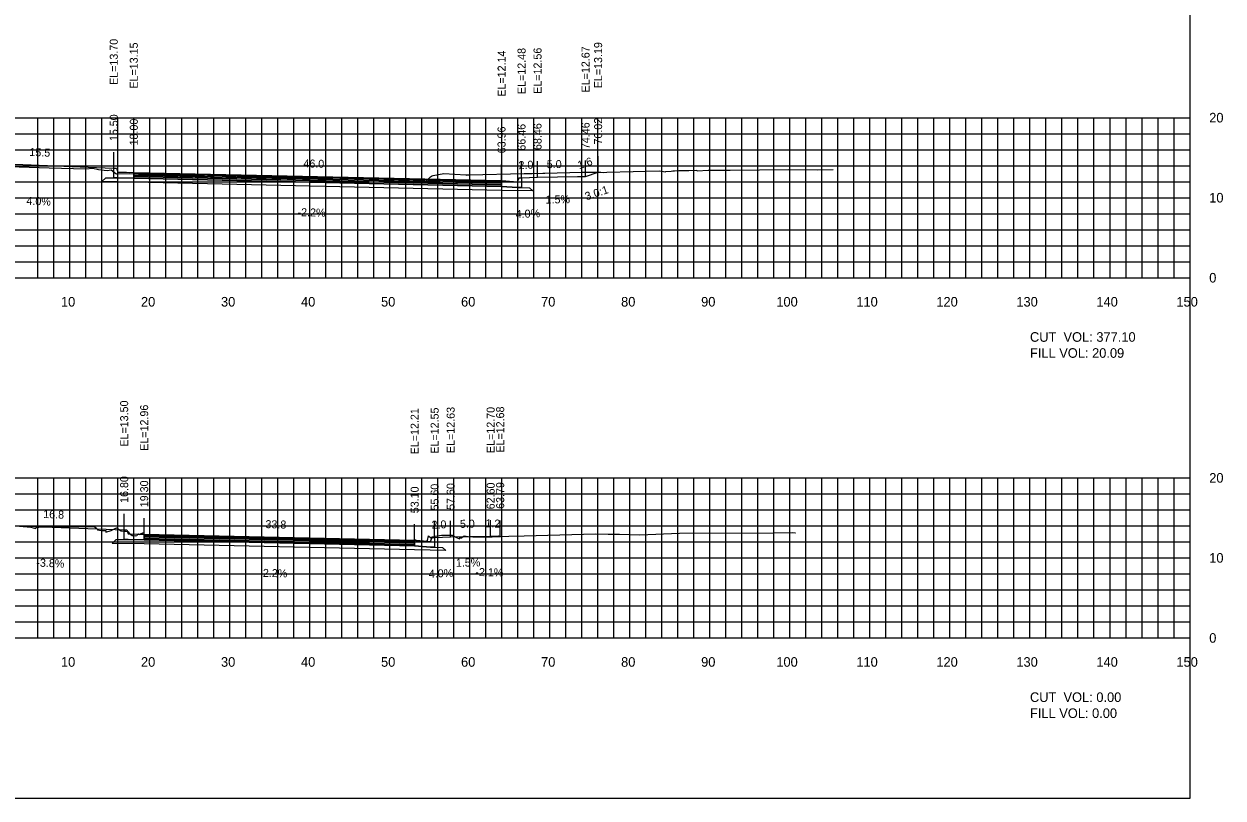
# Model space of a CAD drawing. Extents: x 1797419 to 1809236, y 248759 to 251512.
# Drawn here: x 1802295.3 to 1802445.1, y 250079.4 to 250176.1 of the extents above; entities that cross this region are included whole.
import ezdxf

# ---------------------------------------------------------------- set-up
doc = ezdxf.new("R2010")
doc.units = 0
for name, color, linetype in [('10', 7, 'Continuous'), ('3', 7, 'Continuous'), ('31', 7, 'Continuous'), ('4', 7, 'Continuous'), ('60', 7, 'Continuous'), ('ANNO-TXT', 7, 'Continuous'), ('BASE', 7, 'Continuous'), ('CL-CNST', 7, 'Continuous'), ('Level 62', 7, 'Continuous'), ('LOWER BINDER', 7, 'Continuous'), ('M-ROADS', 7, 'Continuous'), ('UPPER BINDER', 7, 'Continuous'), ('WEARING', 7, 'Continuous')]:
    doc.layers.add(name, color=color, linetype=linetype)

msp = doc.modelspace()

# ---------------------------------------------------------------- linework, layer by layer
for p, q in [((1802306.5, 250158.13), (1802306.5, 250160.13)), ((1802309, 250157.59), (1802309, 250159.59)), ((1802354.96, 250156.57), (1802354.96, 250158.57)), ((1802357.46, 250156.91), (1802357.46, 250158.91)), ((1802359.46, 250156.99), (1802359.46, 250158.99)), ((1802365.46, 250157.1), (1802365.46, 250159.1)), ((1802367.03, 250157.62), (1802367.03, 250159.62)), ((1802307.8, 250112.93), (1802307.8, 250114.93)), ((1802310.3, 250112.39), (1802310.3, 250114.39)), ((1802344.1, 250111.64), (1802344.1, 250113.64)), ((1802346.6, 250111.98), (1802346.6, 250113.98)), ((1802348.6, 250112.06), (1802348.6, 250114.06)), ((1802348.6, 250112.06), (1802348.6, 250114.06)), ((1802353.6, 250112.13), (1802353.6, 250114.13)), ((1802354.79, 250112.11), (1802354.79, 250114.11))]:
    msp.add_line(p, q)
for points in [[(1802141, 250079.43), (1802441, 250079.43), (1802441, 250269.43), (1802141, 250269.43)], [(1802306.5, 250158.13), (1802306.83, 250158.13), (1802307, 250157.63), (1802309, 250157.59), (1802309, 250156.87), (1802307, 250156.91), (1802306.5, 250156.91)], [(1802354.96, 250156.57), (1802356.97, 250156.41), (1802357.13, 250156.91), (1802357.46, 250156.91), (1802357.46, 250155.69), (1802356.97, 250155.69), (1802354.96, 250155.85)], [(1802307.8, 250112.93), (1802308.13, 250112.93), (1802308.3, 250112.43), (1802310.3, 250112.39), (1802310.3, 250111.67), (1802308.3, 250111.71), (1802307.8, 250111.71)], [(1802344.1, 250111.64), (1802346.1, 250111.48), (1802346.27, 250111.98), (1802346.6, 250111.98), (1802346.6, 250110.76), (1802346.1, 250110.76), (1802344.1, 250110.92)]]:
    msp.add_lwpolyline(points, close=True)
at = {"layer": '60'}
for p, q in [((1802441, 250144.43), (1802441, 250164.43)), ((1802441.06, 250164.43), (1802441, 250164.43)), ((1802441.06, 250154.43), (1802441, 250154.43)), ((1802141, 250144.43), (1802441, 250144.43)), ((1802301, 250144.37), (1802301, 250144.43)), ((1802311, 250144.37), (1802311, 250144.43)), ((1802321, 250144.37), (1802321, 250144.43)), ((1802331, 250144.37), (1802331, 250144.43)), ((1802341, 250144.37), (1802341, 250144.43)), ((1802351, 250144.37), (1802351, 250144.43)), ((1802361, 250144.37), (1802361, 250144.43)), ((1802371, 250144.37), (1802371, 250144.43)), ((1802381, 250144.37), (1802381, 250144.43)), ((1802391, 250144.37), (1802391, 250144.43)), ((1802401, 250144.37), (1802401, 250144.43)), ((1802411, 250144.37), (1802411, 250144.43)), ((1802421, 250144.37), (1802421, 250144.43)), ((1802431, 250144.37), (1802431, 250144.43)), ((1802441, 250144.37), (1802441, 250144.43)), ((1802441.06, 250144.43), (1802441, 250144.43)), ((1802441, 250099.43), (1802441, 250119.43)), ((1802441.06, 250119.43), (1802441, 250119.43)), ((1802441.06, 250109.43), (1802441, 250109.43)), ((1802141, 250099.43), (1802441, 250099.43)), ((1802301, 250099.37), (1802301, 250099.43)), ((1802311, 250099.37), (1802311, 250099.43)), ((1802321, 250099.37), (1802321, 250099.43)), ((1802331, 250099.37), (1802331, 250099.43)), ((1802341, 250099.37), (1802341, 250099.43)), ((1802351, 250099.37), (1802351, 250099.43)), ((1802361, 250099.37), (1802361, 250099.43)), ((1802371, 250099.37), (1802371, 250099.43)), ((1802381, 250099.37), (1802381, 250099.43)), ((1802391, 250099.37), (1802391, 250099.43)), ((1802401, 250099.37), (1802401, 250099.43)), ((1802411, 250099.37), (1802411, 250099.43)), ((1802421, 250099.37), (1802421, 250099.43)), ((1802431, 250099.37), (1802431, 250099.43)), ((1802441, 250099.37), (1802441, 250099.43)), ((1802441.06, 250099.43), (1802441, 250099.43))]:
    msp.add_line(p, q, dxfattribs=at)
at = {"layer": 'BASE'}
for points in [[(1802309, 250156.87), (1802354.96, 250155.85), (1802356.97, 250155.69), (1802357.46, 250155.69), (1802358.46, 250155.67), (1802358.87, 250155.27), (1802354.96, 250155.35), (1802309, 250156.37), (1802305.02, 250156.45), (1802305.5, 250156.93), (1802306.5, 250156.91), (1802307, 250156.91)], [(1802310.3, 250111.67), (1802344.1, 250110.92), (1802346.1, 250110.76), (1802346.6, 250110.76), (1802347.6, 250110.74), (1802348, 250110.34), (1802344.1, 250110.42), (1802310.3, 250111.17), (1802306.32, 250111.25), (1802306.8, 250111.73), (1802307.8, 250111.71), (1802308.3, 250111.71)]]:
    msp.add_lwpolyline(points, close=True, dxfattribs=at)
at = {"layer": 'CL-CNST'}
for points in [[(1802291, 250158.75), (1802304.35, 250158.22), (1802306.5, 250158.13), (1802306.54, 250158.13), (1802306.83, 250158.13), (1802307, 250157.63), (1802308.08, 250157.61), (1802309, 250157.59), (1802354.96, 250156.57), (1802354.99, 250156.57), (1802356.97, 250156.41), (1802357.11, 250156.84), (1802357.13, 250156.91), (1802357.46, 250156.91), (1802359.46, 250156.99), (1802364.46, 250157.06), (1802364.79, 250157.08), (1802365.46, 250157.1), (1802367.03, 250157.62)], [(1802291.01, 250113.57), (1802302.15, 250113.15), (1802307.8, 250112.93), (1802308.04, 250112.93), (1802308.13, 250112.93), (1802308.3, 250112.43), (1802308.3, 250112.43), (1802309.44, 250112.41), (1802310.3, 250112.39), (1802344.1, 250111.64), (1802344.33, 250111.63), (1802346.1, 250111.48), (1802346.21, 250111.81), (1802346.27, 250111.98), (1802346.44, 250111.98), (1802346.6, 250111.98), (1802348.6, 250112.06), (1802348.6, 250112.06), (1802353.6, 250112.13), (1802354.6, 250112.17), (1802354.79, 250112.11)]]:
    msp.add_lwpolyline(points, dxfattribs=at)
at = {"layer": 'Level 62'}
for p, q in [((1802141, 250164.43), (1802441, 250164.43)), ((1802297, 250144.43), (1802297, 250164.43)), ((1802299, 250144.43), (1802299, 250164.43)), ((1802301, 250144.43), (1802301, 250164.43)), ((1802303, 250144.43), (1802303, 250164.43)), ((1802305, 250144.43), (1802305, 250164.43)), ((1802307, 250144.43), (1802307, 250164.43)), ((1802309, 250144.43), (1802309, 250164.43)), ((1802311, 250144.43), (1802311, 250164.43)), ((1802313, 250144.43), (1802313, 250164.43)), ((1802315, 250144.43), (1802315, 250164.43)), ((1802317, 250144.43), (1802317, 250164.43)), ((1802319, 250144.43), (1802319, 250164.43)), ((1802321, 250144.43), (1802321, 250164.43)), ((1802323, 250144.43), (1802323, 250164.43)), ((1802325, 250144.43), (1802325, 250164.43)), ((1802327, 250144.43), (1802327, 250164.43)), ((1802329, 250144.43), (1802329, 250164.43)), ((1802331, 250144.43), (1802331, 250164.43)), ((1802333, 250144.43), (1802333, 250164.43)), ((1802335, 250144.43), (1802335, 250164.43)), ((1802337, 250144.43), (1802337, 250164.43)), ((1802339, 250144.43), (1802339, 250164.43)), ((1802341, 250144.43), (1802341, 250164.43)), ((1802343, 250144.43), (1802343, 250164.43)), ((1802345, 250144.43), (1802345, 250164.43)), ((1802347, 250144.43), (1802347, 250164.43)), ((1802349, 250144.43), (1802349, 250164.43)), ((1802351, 250144.43), (1802351, 250164.43)), ((1802353, 250144.43), (1802353, 250164.43)), ((1802355, 250144.43), (1802355, 250164.43)), ((1802357, 250144.43), (1802357, 250164.43)), ((1802359, 250144.43), (1802359, 250164.43)), ((1802361, 250144.43), (1802361, 250164.43)), ((1802363, 250144.43), (1802363, 250164.43)), ((1802365, 250144.43), (1802365, 250164.43)), ((1802367, 250144.43), (1802367, 250164.43)), ((1802369, 250144.43), (1802369, 250164.43)), ((1802371, 250144.43), (1802371, 250164.43)), ((1802373, 250144.43), (1802373, 250164.43)), ((1802375, 250144.43), (1802375, 250164.43)), ((1802377, 250144.43), (1802377, 250164.43)), ((1802379, 250144.43), (1802379, 250164.43)), ((1802381, 250144.43), (1802381, 250164.43)), ((1802383, 250144.43), (1802383, 250164.43)), ((1802385, 250144.43), (1802385, 250164.43)), ((1802387, 250144.43), (1802387, 250164.43)), ((1802389, 250144.43), (1802389, 250164.43)), ((1802391, 250144.43), (1802391, 250164.43)), ((1802393, 250144.43), (1802393, 250164.43)), ((1802395, 250144.43), (1802395, 250164.43)), ((1802397, 250144.43), (1802397, 250164.43)), ((1802399, 250144.43), (1802399, 250164.43)), ((1802401, 250144.43), (1802401, 250164.43)), ((1802403, 250144.43), (1802403, 250164.43)), ((1802405, 250144.43), (1802405, 250164.43)), ((1802407, 250144.43), (1802407, 250164.43)), ((1802409, 250144.43), (1802409, 250164.43)), ((1802411, 250144.43), (1802411, 250164.43)), ((1802413, 250144.43), (1802413, 250164.43)), ((1802415, 250144.43), (1802415, 250164.43)), ((1802417, 250144.43), (1802417, 250164.43)), ((1802419, 250144.43), (1802419, 250164.43)), ((1802421, 250144.43), (1802421, 250164.43)), ((1802423, 250144.43), (1802423, 250164.43)), ((1802425, 250144.43), (1802425, 250164.43)), ((1802427, 250144.43), (1802427, 250164.43)), ((1802429, 250144.43), (1802429, 250164.43)), ((1802431, 250144.43), (1802431, 250164.43)), ((1802433, 250144.43), (1802433, 250164.43)), ((1802435, 250144.43), (1802435, 250164.43)), ((1802437, 250144.43), (1802437, 250164.43)), ((1802439, 250144.43), (1802439, 250164.43)), ((1802441, 250144.43), (1802441, 250164.43)), ((1802141, 250162.43), (1802441, 250162.43)), ((1802141, 250160.43), (1802441, 250160.43)), ((1802141, 250158.43), (1802441, 250158.43)), ((1802141, 250156.43), (1802441, 250156.43)), ((1802141, 250154.43), (1802441, 250154.43)), ((1802141, 250152.43), (1802441, 250152.43)), ((1802141, 250150.43), (1802441, 250150.43)), ((1802141, 250148.43), (1802441, 250148.43)), ((1802141, 250146.43), (1802441, 250146.43)), ((1802141, 250144.43), (1802441, 250144.43)), ((1802141, 250119.43), (1802441, 250119.43)), ((1802297, 250099.43), (1802297, 250119.43)), ((1802299, 250099.43), (1802299, 250119.43)), ((1802301, 250099.43), (1802301, 250119.43)), ((1802303, 250099.43), (1802303, 250119.43)), ((1802305, 250099.43), (1802305, 250119.43)), ((1802307, 250099.43), (1802307, 250119.43)), ((1802309, 250099.43), (1802309, 250119.43)), ((1802311, 250099.43), (1802311, 250119.43)), ((1802313, 250099.43), (1802313, 250119.43)), ((1802315, 250099.43), (1802315, 250119.43)), ((1802317, 250099.43), (1802317, 250119.43)), ((1802319, 250099.43), (1802319, 250119.43)), ((1802321, 250099.43), (1802321, 250119.43)), ((1802323, 250099.43), (1802323, 250119.43)), ((1802325, 250099.43), (1802325, 250119.43)), ((1802327, 250099.43), (1802327, 250119.43)), ((1802329, 250099.43), (1802329, 250119.43)), ((1802331, 250099.43), (1802331, 250119.43)), ((1802333, 250099.43), (1802333, 250119.43)), ((1802335, 250099.43), (1802335, 250119.43)), ((1802337, 250099.43), (1802337, 250119.43)), ((1802339, 250099.43), (1802339, 250119.43)), ((1802341, 250099.43), (1802341, 250119.43)), ((1802343, 250099.43), (1802343, 250119.43)), ((1802345, 250099.43), (1802345, 250119.43)), ((1802347, 250099.43), (1802347, 250119.43)), ((1802349, 250099.43), (1802349, 250119.43)), ((1802351, 250099.43), (1802351, 250119.43)), ((1802353, 250099.43), (1802353, 250119.43)), ((1802355, 250099.43), (1802355, 250119.43)), ((1802357, 250099.43), (1802357, 250119.43)), ((1802359, 250099.43), (1802359, 250119.43)), ((1802361, 250099.43), (1802361, 250119.43)), ((1802363, 250099.43), (1802363, 250119.43)), ((1802365, 250099.43), (1802365, 250119.43)), ((1802367, 250099.43), (1802367, 250119.43)), ((1802369, 250099.43), (1802369, 250119.43)), ((1802371, 250099.43), (1802371, 250119.43)), ((1802373, 250099.43), (1802373, 250119.43)), ((1802375, 250099.43), (1802375, 250119.43)), ((1802377, 250099.43), (1802377, 250119.43)), ((1802379, 250099.43), (1802379, 250119.43)), ((1802381, 250099.43), (1802381, 250119.43)), ((1802383, 250099.43), (1802383, 250119.43)), ((1802385, 250099.43), (1802385, 250119.43)), ((1802387, 250099.43), (1802387, 250119.43)), ((1802389, 250099.43), (1802389, 250119.43)), ((1802391, 250099.43), (1802391, 250119.43)), ((1802393, 250099.43), (1802393, 250119.43)), ((1802395, 250099.43), (1802395, 250119.43)), ((1802397, 250099.43), (1802397, 250119.43)), ((1802399, 250099.43), (1802399, 250119.43)), ((1802401, 250099.43), (1802401, 250119.43)), ((1802403, 250099.43), (1802403, 250119.43)), ((1802405, 250099.43), (1802405, 250119.43)), ((1802407, 250099.43), (1802407, 250119.43)), ((1802409, 250099.43), (1802409, 250119.43)), ((1802411, 250099.43), (1802411, 250119.43)), ((1802413, 250099.43), (1802413, 250119.43)), ((1802415, 250099.43), (1802415, 250119.43)), ((1802417, 250099.43), (1802417, 250119.43)), ((1802419, 250099.43), (1802419, 250119.43)), ((1802421, 250099.43), (1802421, 250119.43)), ((1802423, 250099.43), (1802423, 250119.43)), ((1802425, 250099.43), (1802425, 250119.43)), ((1802427, 250099.43), (1802427, 250119.43)), ((1802429, 250099.43), (1802429, 250119.43)), ((1802431, 250099.43), (1802431, 250119.43)), ((1802433, 250099.43), (1802433, 250119.43)), ((1802435, 250099.43), (1802435, 250119.43)), ((1802437, 250099.43), (1802437, 250119.43)), ((1802439, 250099.43), (1802439, 250119.43)), ((1802441, 250099.43), (1802441, 250119.43)), ((1802141, 250117.43), (1802441, 250117.43)), ((1802141, 250115.43), (1802441, 250115.43)), ((1802141, 250113.43), (1802441, 250113.43)), ((1802141, 250111.43), (1802441, 250111.43)), ((1802141, 250109.43), (1802441, 250109.43)), ((1802141, 250107.43), (1802441, 250107.43)), ((1802141, 250105.43), (1802441, 250105.43)), ((1802141, 250103.43), (1802441, 250103.43)), ((1802141, 250101.43), (1802441, 250101.43)), ((1802141, 250099.43), (1802441, 250099.43))]:
    msp.add_line(p, q, dxfattribs=at)
at = {"layer": 'LOWER BINDER'}
for points in [[(1802309, 250157.25), (1802354.96, 250156.23), (1802354.96, 250156.04), (1802309, 250157.06)], [(1802309, 250157.06), (1802354.96, 250156.04), (1802354.96, 250155.85), (1802309, 250156.87)], [(1802310.3, 250112.05), (1802344.1, 250111.3), (1802344.1, 250111.11), (1802310.3, 250111.86)], [(1802310.3, 250111.86), (1802344.1, 250111.11), (1802344.1, 250110.92), (1802310.3, 250111.67)]]:
    msp.add_lwpolyline(points, close=True, dxfattribs=at)
at = {"layer": 'M-ROADS'}
for points in [[(1802289.61, 250158.45), (1802298.41, 250158.17), (1802303.01, 250158.04), (1802303.9, 250158.11), (1802304.58, 250157.95), (1802305.68, 250157.81), (1802306.19, 250157.91), (1802306.76, 250157.45), (1802306.82, 250157.4), (1802306.86, 250157.4), (1802308.43, 250157.47), (1802318.99, 250157.08), (1802319.55, 250157.05), (1802319.64, 250157.05), (1802321.77, 250157.02), (1802331.32, 250156.88), (1802331.4, 250156.89), (1802332.11, 250156.9), (1802340.88, 250156.8), (1802341.66, 250156.76), (1802341.81, 250156.78), (1802342.4, 250156.79), (1802343.96, 250156.71), (1802344.21, 250156.73), (1802344.25, 250156.71), (1802344.45, 250156.71), (1802344.48, 250156.71), (1802345.52, 250156.63), (1802345.65, 250156.61), (1802346.07, 250157.04), (1802346.22, 250157.14), (1802346.29, 250157.18), (1802346.43, 250157.19), (1802347.73, 250157.47), (1802350.51, 250157.28), (1802350.54, 250157.25), (1802350.55, 250157.27), (1802350.56, 250157.28), (1802350.57, 250157.25), (1802350.66, 250157.28), (1802350.7, 250157.28), (1802350.92, 250157.28), (1802357.78, 250157.44), (1802358.41, 250157.46), (1802358.8, 250157.47), (1802360.12, 250157.48), (1802360.39, 250157.48), (1802365.02, 250157.61), (1802366.36, 250157.62), (1802367.38, 250157.63), (1802367.69, 250157.57), (1802368.11, 250157.62), (1802374.69, 250157.77), (1802375.46, 250157.68), (1802375.49, 250157.69), (1802376.17, 250157.76), (1802376.35, 250157.77), (1802376.58, 250157.79), (1802377.13, 250157.83), (1802378.35, 250157.84), (1802379.37, 250157.89), (1802379.4, 250157.8), (1802380.77, 250157.88), (1802383.53, 250157.89), (1802390.87, 250157.97), (1802394.4, 250157.93), (1802396.41, 250157.95)], [(1802293.31, 250113.51), (1802296.13, 250113.25), (1802296.73, 250113.1), (1802296.84, 250113.24), (1802296.98, 250113.25), (1802297.14, 250113.26), (1802301.5, 250113.35), (1802304.04, 250113.32), (1802304.15, 250113.32), (1802304.4, 250113.11), (1802304.45, 250112.93), (1802304.94, 250112.85), (1802305.51, 250112.86), (1802305.52, 250112.64), (1802306.17, 250112.85), (1802306.84, 250113.18), (1802307.43, 250112.82), (1802307.8, 250112.78), (1802307.89, 250112.77), (1802307.97, 250112.76), (1802308.25, 250112.73), (1802308.44, 250112.54), (1802308.8, 250112.23), (1802308.93, 250112.23), (1802309.01, 250112.23), (1802309.25, 250112.19), (1802309.27, 250112.19), (1802309.29, 250112.19), (1802309.35, 250112.25), (1802309.36, 250112.27), (1802309.38, 250112.24), (1802309.58, 250112.45), (1802309.67, 250112.37), (1802309.93, 250112.47), (1802310.24, 250112.6), (1802310.3, 250112.29), (1802311.27, 250112.25), (1802311.77, 250112.19), (1802311.92, 250112.16), (1802319.06, 250112.09), (1802319.66, 250112.13), (1802319.7, 250112.08), (1802320.3, 250112.06), (1802321.19, 250112.06), (1802321.41, 250112.09), (1802321.48, 250112.08), (1802321.54, 250112.08), (1802321.65, 250112.09), (1802322.6, 250112.08), (1802323.58, 250112.05), (1802324.51, 250112.03), (1802325.12, 250112), (1802332.37, 250111.83), (1802332.8, 250111.84), (1802333.26, 250111.83), (1802333.74, 250111.76), (1802334.86, 250111.74), (1802334.97, 250111.78), (1802335.22, 250111.77), (1802335.76, 250111.76), (1802336.41, 250111.74), (1802337.03, 250111.74), (1802339.83, 250111.67), (1802342.73, 250111.42), (1802343.37, 250111.53), (1802343.55, 250111.53), (1802343.71, 250111.53), (1802344.1, 250111.59), (1802344.1, 250111.79), (1802344.39, 250111.52), (1802344.39, 250111.57), (1802344.47, 250111.55), (1802344.55, 250111.52), (1802345.42, 250111.42), (1802345.52, 250111.42), (1802345.54, 250111.42), (1802345.57, 250111.47), (1802345.58, 250111.49), (1802345.61, 250111.47), (1802345.71, 250111.62), (1802345.84, 250112.18), (1802346.11, 250111.94), (1802346.29, 250112.08), (1802346.67, 250112.14), (1802347.44, 250112.25), (1802348.78, 250112.26), (1802349.35, 250111.96), (1802349.71, 250111.83), (1802349.8, 250112.06), (1802349.8, 250112.12), (1802349.86, 250111.9), (1802350.29, 250112.17), (1802350.78, 250112.09), (1802351.39, 250112.07), (1802353.77, 250112.07), (1802355.89, 250112.15), (1802357.77, 250112.17), (1802366.72, 250112.42), (1802368.27, 250112.41), (1802369.7, 250112.41), (1802372.24, 250112.33), (1802377.18, 250112.51), (1802389.04, 250112.55), (1802391.33, 250112.6), (1802391.67, 250112.56), (1802391.71, 250112.57)]]:
    msp.add_lwpolyline(points, dxfattribs=at)
at = {"layer": 'UPPER BINDER'}
for points in [[(1802309, 250157.44), (1802354.96, 250156.42), (1802354.96, 250156.23), (1802309, 250157.25)], [(1802310.3, 250112.24), (1802344.1, 250111.49), (1802344.1, 250111.3), (1802310.3, 250112.05)]]:
    msp.add_lwpolyline(points, close=True, dxfattribs=at)
at = {"layer": 'WEARING'}
for points in [[(1802309, 250157.59), (1802354.96, 250156.57), (1802354.96, 250156.42), (1802309, 250157.44)], [(1802310.3, 250112.39), (1802344.1, 250111.64), (1802344.1, 250111.49), (1802310.3, 250112.24)]]:
    msp.add_lwpolyline(points, close=True, dxfattribs=at)

# ---------------------------------------------------------------- texts
msp.add_text('3.0:1', height=1, rotation=18.4206).set_placement((1802365.58, 250154.09))
at = {"layer": '10'}
for s, p in [('10', (1802299.9, 250140.83)), ('20', (1802309.9, 250140.83)), ('30', (1802319.9, 250140.83)), ('40', (1802329.9, 250140.83)), ('50', (1802339.9, 250140.83)), ('60', (1802349.9, 250140.83)), ('70', (1802359.9, 250140.83)), ('80', (1802369.9, 250140.83)), ('90', (1802379.9, 250140.83)), ('100', (1802389.3, 250140.83)), ('110', (1802399.3, 250140.83)), ('120', (1802409.3, 250140.83)), ('130', (1802419.3, 250140.83)), ('140', (1802429.3, 250140.83)), ('150', (1802439.3, 250140.83)), ('10', (1802299.9, 250095.83)), ('20', (1802309.9, 250095.83)), ('30', (1802319.9, 250095.83)), ('40', (1802329.9, 250095.83)), ('50', (1802339.9, 250095.83)), ('60', (1802349.9, 250095.83)), ('70', (1802359.9, 250095.83)), ('80', (1802369.9, 250095.83)), ('90', (1802379.9, 250095.83)), ('100', (1802389.3, 250095.83)), ('110', (1802399.3, 250095.83)), ('120', (1802409.3, 250095.83)), ('130', (1802419.3, 250095.83)), ('140', (1802429.3, 250095.83)), ('150', (1802439.3, 250095.83))]:
    msp.add_text(s, height=1.2, dxfattribs=at).set_placement(p)
at = {"layer": '3'}
for s, p in [('EL=13.70', (1802307, 250168.52)), ('EL=13.15', (1802309.5, 250168.06)), ('EL=13.19', (1802367.53, 250168.1)), ('EL=12.14', (1802355.46, 250167.05)), ('EL=12.14', (1802355.49, 250167.05)), ('EL=12.48', (1802357.96, 250167.38)), ('EL=12.56', (1802359.96, 250167.41)), ('EL=12.67', (1802365.96, 250167.58)), ('15.50', (1802307, 250161.5)), ('18.00', (1802309.5, 250160.96)), ('63.96', (1802355.46, 250159.98)), ('66.46', (1802357.96, 250160.31)), ('68.46', (1802359.96, 250160.39)), ('74.46', (1802365.96, 250160.5)), ('76.02', (1802367.53, 250161.07)), ('EL=13.50', (1802308.3, 250123.33)), ('EL=12.96', (1802310.8, 250122.81)), ('EL=12.21', (1802344.6, 250122.37)), ('EL=12.55', (1802347.1, 250122.45)), ('EL=12.63', (1802349.1, 250122.53)), ('EL=12.63', (1802349.1, 250122.53)), ('EL=12.70', (1802354.1, 250122.53)), ('EL=12.68', (1802355.29, 250122.58)), ('16.80', (1802308.3, 250116.3)), ('19.30', (1802310.8, 250115.76)), ('53.10', (1802344.6, 250115.01)), ('55.60', (1802347.1, 250115.35)), ('57.60', (1802349.1, 250115.43)), ('57.60', (1802349.1, 250115.43)), ('62.60', (1802354.1, 250115.5)), ('63.79', (1802355.29, 250115.56))]:
    msp.add_text(s, height=1, rotation=90, dxfattribs=at).set_placement(p)
at = {"layer": '31'}
for s, p in [('20', (1802443.4, 250163.83)), ('10', (1802443.4, 250153.83)), ('0', (1802443.4, 250143.83)), ('20', (1802443.4, 250118.83)), ('10', (1802443.4, 250108.83)), ('0', (1802443.4, 250098.83))]:
    msp.add_text(s, height=1.2, dxfattribs=at).set_placement(p)
at = {"layer": '4'}
for s, rotation, p in [('15.5', 357.7094, (1802295.94, 250159.65)), ('46.0', 358.7399, (1802330.19, 250158.22)), ('2.0', 2.291, (1802357.1, 250157.99)), ('5.0', 0.8593, (1802360.62, 250158.11)), ('1.6', 18.4206, (1802364.66, 250157.99)), ('4.0%', 357.7094, (1802295.57, 250153.56)), ('1.5%', 0.8593, (1802360.47, 250153.7)), ('-2.2%', 358.7399, (1802329.46, 250152.13)), ('4.0%', 2.291, (1802356.75, 250151.88)), ('16.8', 357.8151, (1802297.67, 250114.42)), ('33.8', 358.739, (1802325.45, 250113.15)), ('2.0', 2.2922, (1802346.23, 250113.06)), ('5.0', 0.8588, (1802349.76, 250113.18)), ('1.2', 358.8009, (1802352.94, 250113.25)), ('-3.8%', 357.8151, (1802296.81, 250108.35)), ('1.5%', 0.8588, (1802349.26, 250108.32)), ('-2.2%', 358.739, (1802324.68, 250107.07)), ('4.0%', 2.2922, (1802345.89, 250106.95)), ('-2.1%', 358.8009, (1802351.68, 250107.17))]:
    msp.add_text(s, height=1, rotation=rotation, dxfattribs=at).set_placement(p)
at = {"layer": 'ANNO-TXT'}
for s, p in [('CUT  VOL: 377.10', (1802421, 250136.43)), ('FILL VOL: 20.09', (1802421, 250134.43)), ('CUT  VOL: 0.00', (1802421, 250091.43)), ('FILL VOL: 0.00', (1802421, 250089.43))]:
    msp.add_text(s, height=1.2, dxfattribs=at).set_placement(p)

doc.saveas('drawing.dxf')
